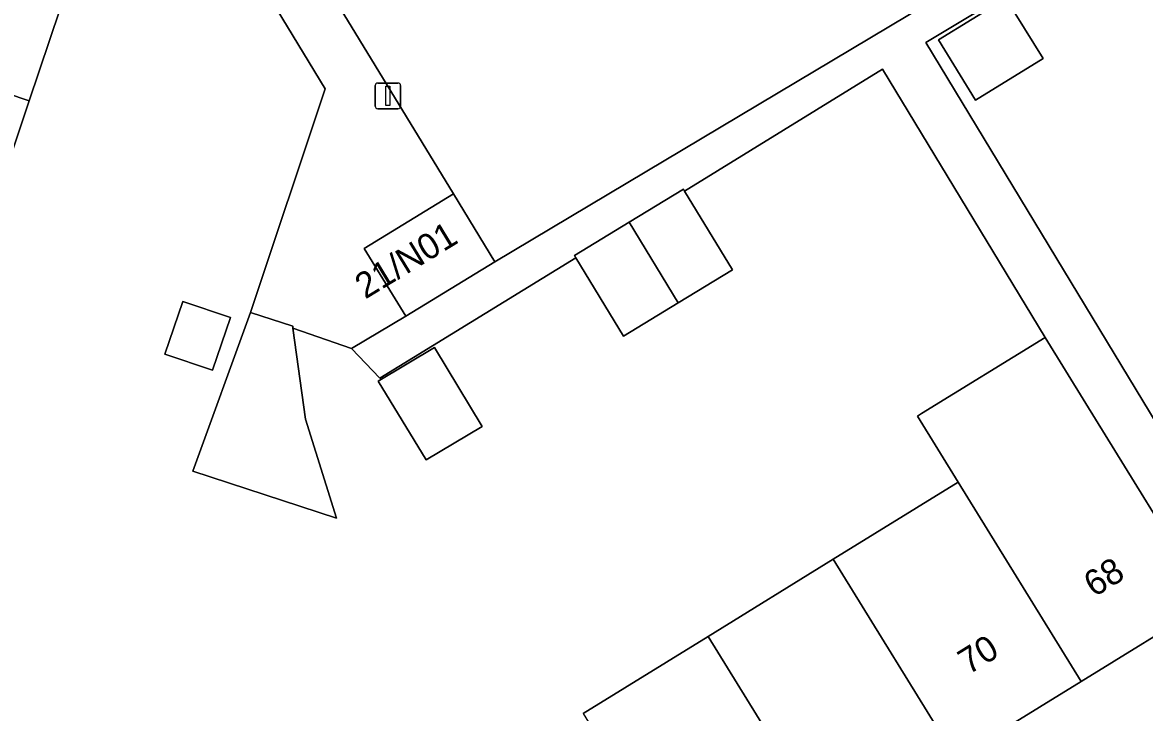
# Model space of a CAD drawing. Extents: x 157767 to 159172, y 387839 to 389425.
# Drawn here: x 158248.51 to 158292.28, y 388377.33 to 388404.27 of the extents above; entities that cross this region are included whole.
import ezdxf

# ---------------------------------------------------------------- set-up
doc = ezdxf.new("R2010")
doc.units = 0
for name, color, linetype in [('IMGEO_Erf', 7, 'Continuous'), ('IMGEO_Lichtmast', 7, 'Continuous'), ('IMGEO_Pand', 7, 'Continuous'), ('IMGEO_Pand_nummerreeks', 7, 'Continuous'), ('IMGEO_Voetpad_open', 7, 'Continuous')]:
    doc.layers.add(name, color=color, linetype=linetype)

msp = doc.modelspace()

# ---------------------------------------------------------------- linework, layer by layer
at = {"layer": 'IMGEO_Erf'}
for points in [[(158334.852, 388436.275), (158344.271, 388442.128), (158333.608, 388459.397), (158330.168, 388464.968), (158255.92, 388419.848), (158255.073, 388417.271), (158254.463, 388415.416), (158258.254, 388409.185), (158259.825, 388406.604), (158265.321, 388397.571), (158266.938, 388394.918), (158298.48, 388413.756), (158296.533, 388416.95), (158304.157, 388421.599), (158306.105, 388418.404)], [(158328.27, 388396.921), (158313.075, 388421.234), (158312.361, 388420.838), (158313.828, 388418.427), (158309.046, 388415.517), (158307.579, 388417.929), (158305.435, 388416.624), (158306.902, 388414.213), (158304.334, 388412.65), (158299.699, 388409.83), (158295.108, 388407.037), (158292.553, 388405.483), (158291.086, 388407.894), (158283.749, 388403.483), (158299.56, 388377.363), (158328.188, 388394.791), (158327.234, 388396.288)], [(158284.236, 388403.584), (158286.872, 388405.21), (158288.32, 388402.863), (158285.684, 388401.237)], [(158255.921, 388390.689), (158254.065, 388391.315), (158254.761, 388393.379), (158256.617, 388392.753)], [(158264.586, 388391.582), (158266.434, 388388.493), (158264.249, 388387.189), (158262.388, 388390.267)]]:
    msp.add_lwpolyline(points, close=True, dxfattribs=at)
for points in [[(158240.196, 388413.446), (158248.968, 388410.49), (158247.743, 388406.856), (158250.369, 388405.971), (158248.764, 388401.209), (158247.099, 388396.267)], [(158270.374, 388377.295), (158275.251, 388380.304), (158280.129, 388383.313), (158285.006, 388386.321), (158283.416, 388388.898), (158283.579, 388388.999), (158288.396, 388391.97), (158282.055, 388402.44), (158274.332, 388397.686), (158276.208, 388394.609), (158274.09, 388393.318), (158271.957, 388392.017), (158270.091, 388395.076), (158262.453, 388390.375), (158261.34, 388391.54), (158259.059, 388392.334), (158259.546, 388388.782), (158260.76, 388384.918), (158255.146, 388386.749), (158257.4, 388392.945), (158260.316, 388401.671), (158258.002, 388405.505)], [(158294.787, 388381.61), (158289.807, 388378.538), (158284.93, 388375.53)]]:
    msp.add_lwpolyline(points, dxfattribs=at)
at = {"layer": 'IMGEO_Lichtmast'}
for p, q in [((158262.265, 388400.998), (158262.265, 388401.798)), ((158262.265, 388401.798), (158262.265, 388400.998)), ((158262.365, 388401.898), (158263.155, 388401.898)), ((158263.155, 388401.898), (158262.365, 388401.898)), ((158263.255, 388401.798), (158263.255, 388400.998)), ((158263.255, 388400.998), (158263.255, 388401.798)), ((158263.155, 388400.898), (158262.365, 388400.898)), ((158262.365, 388400.898), (158263.155, 388400.898))]:
    msp.add_line(p, q, dxfattribs=at)
msp.add_lwpolyline([(158262.685, 388401.773), (158262.835, 388401.773), (158262.835, 388401.023), (158262.685, 388401.023), (158262.685, 388401.773)], dxfattribs=at)
for centre, start, end in [((158262.365, 388401.798), 90, 180), ((158262.365, 388401.798), 90, 180), ((158263.155, 388401.798), 0, 90), ((158263.155, 388401.798), 360, 90), ((158262.365, 388400.998), 180, 270), ((158262.365, 388400.998), 180, 270), ((158263.155, 388400.998), 270, 0), ((158263.155, 388400.998), 270, 0)]:
    msp.add_arc(centre, 0.1, start, end, dxfattribs=at)
at = {"layer": 'IMGEO_Pand'}
for points in [[(158242.725, 388403.247), (158248.764, 388401.209), (158250.369, 388405.971), (158247.743, 388406.856), (158248.968, 388410.49), (158240.196, 388413.446), (158238.264, 388407.714), (158243.622, 388405.908)], [(158284.236, 388403.584), (158285.684, 388401.237), (158288.32, 388402.863), (158286.872, 388405.21)], [(158242.725, 388403.247), (158241.79, 388400.472), (158236.408, 388402.286), (158234.553, 388396.782), (158243.325, 388393.823), (158244.45, 388397.16), (158247.099, 388396.267), (158248.764, 388401.209)], [(158274.332, 388397.686), (158274.29, 388397.755), (158272.178, 388396.467), (158274.09, 388393.318), (158276.208, 388394.609)], [(158263.456, 388392.795), (158266.938, 388394.918), (158265.321, 388397.571), (158261.839, 388395.448)], [(158274.09, 388393.318), (158272.178, 388396.467), (158270.038, 388395.163), (158270.091, 388395.076), (158271.957, 388392.017)], [(158254.065, 388391.315), (158255.921, 388390.689), (158256.617, 388392.753), (158254.761, 388393.379)], [(158259.059, 388392.334), (158259.049, 388392.407), (158257.4, 388392.945), (158255.146, 388386.749), (158260.76, 388384.918), (158259.546, 388388.782)], [(158289.986, 388389.393), (158288.396, 388391.97), (158283.579, 388388.999), (158283.416, 388388.898), (158285.006, 388386.321), (158289.807, 388378.538), (158294.787, 388381.61)], [(158264.586, 388391.582), (158262.388, 388390.267), (158264.249, 388387.189), (158266.434, 388388.493)], [(158289.807, 388378.538), (158285.006, 388386.321), (158280.129, 388383.313), (158284.93, 388375.53)], [(158280.052, 388372.521), (158284.93, 388375.53), (158280.129, 388383.313), (158275.251, 388380.304)], [(158280.052, 388372.521), (158275.251, 388380.304), (158270.374, 388377.295), (158275.175, 388369.512)]]:
    msp.add_lwpolyline(points, close=True, dxfattribs=at)
at = {"layer": 'IMGEO_Voetpad_open'}
msp.add_lwpolyline([(158298.48, 388413.756), (158266.938, 388394.918), (158263.456, 388392.795), (158261.34, 388391.54), (158262.453, 388390.375), (158270.091, 388395.076), (158270.038, 388395.163), (158272.178, 388396.467), (158274.29, 388397.755), (158274.332, 388397.686), (158282.055, 388402.44), (158288.396, 388391.97), (158289.986, 388389.393), (158294.787, 388381.61), (158297.964, 388376.391), (158299.56, 388377.363), (158283.749, 388403.483), (158291.086, 388407.894)], dxfattribs=at)
msp.add_lwpolyline([(158259.825, 388406.604), (158258.002, 388405.505), (158260.316, 388401.671), (158257.4, 388392.945), (158259.049, 388392.407), (158259.059, 388392.334), (158261.34, 388391.54), (158263.456, 388392.795), (158261.839, 388395.448), (158265.321, 388397.571)], close=True, dxfattribs=at)

# ---------------------------------------------------------------- texts
at = {"layer": 'IMGEO_Pand_nummerreeks'}
for s, rotation, p in [('21/N01', 31.3571, (158261.879, 388393.446)), ('68', 31.6674, (158290.312, 388381.811)), ('70', 31.6685, (158285.409, 388378.787))]:
    msp.add_text(s, height=1, rotation=rotation, dxfattribs=at).set_placement(p)

doc.saveas('drawing.dxf')
